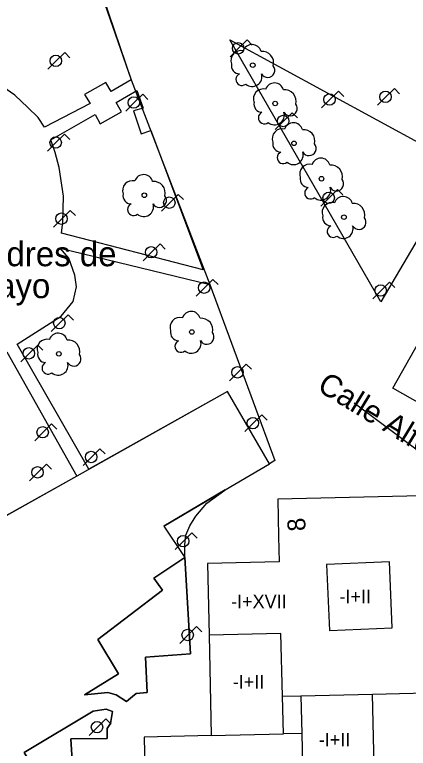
# Model space of a CAD drawing. Extents: x 282771 to 285132, y 4823109 to 4825496.
# Drawn here: x 284172.6 to 284216.4, y 4823678.7 to 4823760.6 of the extents above; entities that cross this region are included whole.
import ezdxf

# ---------------------------------------------------------------- set-up
doc = ezdxf.new("R2010")
doc.units = 0
for name, color, linetype in [('ACERA-INTERIOR', 7, 'Continuous'), ('ARBOL', 7, 'Continuous'), ('CALLE-EJE', 7, 'Continuous'), ('CALLE-TEXTO', 7, 'Continuous'), ('EDIFICIO', 7, 'Continuous'), ('FAROLA', 7, 'Continuous'), ('INTERIOR-EDIFICIO', 7, 'Continuous'), ('MEDIANERA', 7, 'Continuous'), ('NUM-PORTAL', 7, 'Continuous'), ('PARQUE-JARDIN-AREA', 7, 'Continuous'), ('PARQUE-JARDIN-TEXTO', 7, 'Continuous'), ('TXT-ALTURA-EDIFICIO', 7, 'Continuous'), ('ZONA-VERDE', 7, 'Continuous')]:
    doc.layers.add(name, color=color, linetype=linetype)

msp = doc.modelspace()

# ---------------------------------------------------------------- linework, layer by layer
at = {"layer": 'ACERA-INTERIOR'}
for points in [[(284196.017, 4823707.558), (284199.882, 4823709.83), (284200.947, 4823710.458)], [(284196.017, 4823707.558), (284189.178, 4823703.518)], [(284189.178, 4823703.518), (284195.971, 4823707.524)], [(284191.517, 4823700.028), (284191.507, 4823701.428), (284191.627, 4823702.518), (284192.087, 4823703.528), (284192.747, 4823704.608), (284193.987, 4823706.058), (284195.971, 4823707.524)], [(284195.971, 4823707.524), (284196.02, 4823707.553)], [(284189.178, 4823703.518), (284191.517, 4823700.028)], [(284191.517, 4823700.028), (284192.147, 4823689.268), (284187.158, 4823688.908), (284187.338, 4823684.938), (284186.118, 4823684.838), (284185.698, 4823684.518), (284185.018, 4823683.958), (284183.878, 4823684.688), (284182.958, 4823684.958), (284180.358, 4823684.688), (284184.118, 4823687.048), (284181.848, 4823690.858), (284189.048, 4823696.358), (284188.078, 4823697.718), (284191.517, 4823700.028)], [(284182.768, 4823683.108), (284183.458, 4823682.838), (284183.248, 4823681.498), (284182.888, 4823680.928), (284182.868, 4823679.838), (284178.838, 4823679.788), (284179.078, 4823675.558), (284176.388, 4823675.418), (284176.838, 4823659.868), (284176.738, 4823659.488), (284176.288, 4823659.298), (284175.968, 4823659.238), (284175.488, 4823659.188), (284175.168, 4823659.258), (284174.788, 4823659.648), (284174.398, 4823667.908), (284172.048, 4823672.358), (284175.768, 4823674.728), (284173.628, 4823678.278), (284181.318, 4823682.878), (284182.768, 4823683.108), (284183.458, 4823682.838)]]:
    msp.add_lwpolyline(points, dxfattribs=at)
at = {"layer": 'ARBOL'}
for centre in [(284199.087, 4823754.927), (284201.587, 4823750.647), (284203.687, 4823746.207), (284206.747, 4823742.257), (284187.008, 4823740.417), (284209.247, 4823737.977), (284192.3, 4823725.164), (284177.488, 4823722.728)]:
    msp.add_circle(centre, 0.255, dxfattribs=at)
for centre, radius, start, end in [((284199.017, 4823756.187), 1.038, 15.64228, 161.38435), ((284197.757, 4823755.457), 1.097, 75.4318, 200.55608), ((284200.147, 4823755.187), 1.272, 345.03273, 95.79925), ((284197.647, 4823754.887), 0.935, 168.59898, 268.13236), ((284200.757, 4823754.357), 0.797, 208.96246, 38.99103), ((284197.887, 4823753.337), 0.672, 113.73672, 309.4725), ((284199.027, 4823753.637), 1.086, 228.95447, 17.92796), ((284201.517, 4823751.907), 1.038, 15.64228, 161.38435), ((284200.257, 4823751.177), 1.097, 75.4318, 200.55608), ((284202.647, 4823750.907), 1.272, 345.03273, 95.79925), ((284200.147, 4823750.607), 0.935, 168.59898, 268.13236), ((284203.257, 4823750.077), 0.797, 208.96246, 38.99103), ((284200.387, 4823749.057), 0.672, 113.73672, 309.4725), ((284201.527, 4823749.357), 1.086, 228.95447, 17.92796), ((284203.617, 4823747.467), 1.038, 15.64228, 161.38435), ((284202.357, 4823746.737), 1.097, 75.4318, 200.55608), ((284204.747, 4823746.467), 1.272, 345.03273, 95.79925), ((284202.247, 4823746.167), 0.935, 168.59898, 268.13236), ((284205.357, 4823745.637), 0.797, 208.96246, 38.99103), ((284202.487, 4823744.617), 0.672, 113.73672, 309.4725), ((284203.627, 4823744.917), 1.086, 228.95447, 17.92796), ((284205.417, 4823742.787), 1.097, 75.4318, 200.55608), ((284206.677, 4823743.517), 1.038, 15.64228, 161.38435), ((284207.807, 4823742.517), 1.272, 345.03273, 95.79925), ((284186.938, 4823741.677), 1.038, 15.64228, 161.38435), ((284205.307, 4823742.217), 0.935, 168.59898, 268.13236), ((284185.678, 4823740.947), 1.097, 75.4318, 200.55608), ((284188.068, 4823740.677), 1.272, 345.03273, 95.79925), ((284208.417, 4823741.687), 0.797, 208.96246, 38.99103), ((284205.547, 4823740.667), 0.672, 113.73672, 309.4725), ((284206.687, 4823740.967), 1.086, 228.95447, 17.92796), ((284185.568, 4823740.377), 0.935, 168.59898, 268.13236), ((284188.678, 4823739.847), 0.797, 208.96246, 38.99103), ((284209.177, 4823739.237), 1.038, 15.64228, 161.38435), ((284185.808, 4823738.827), 0.672, 113.73672, 309.4725), ((284186.948, 4823739.127), 1.086, 228.95447, 17.92796), ((284207.917, 4823738.507), 1.097, 75.4318, 200.55608), ((284210.307, 4823738.237), 1.272, 345.03273, 95.79925), ((284207.807, 4823737.937), 0.935, 168.59898, 268.13236), ((284210.917, 4823737.407), 0.797, 208.96246, 38.99103), ((284208.047, 4823736.387), 0.672, 113.73672, 309.4725), ((284209.187, 4823736.687), 1.086, 228.95447, 17.92796), ((284190.97, 4823725.694), 1.097, 75.4318, 200.55608), ((284192.23, 4823726.424), 1.038, 15.64228, 161.38435), ((284193.36, 4823725.424), 1.272, 345.03273, 95.79925), ((284177.418, 4823723.988), 1.038, 15.64228, 161.38435), ((284190.86, 4823725.124), 0.935, 168.59898, 268.13236), ((284193.97, 4823724.594), 0.797, 208.96246, 38.99103), ((284176.158, 4823723.258), 1.097, 75.4318, 200.55608), ((284178.548, 4823722.988), 1.272, 345.03273, 95.79925), ((284192.24, 4823723.874), 1.086, 228.95447, 17.92796), ((284191.1, 4823723.574), 0.672, 113.73672, 309.4725), ((284176.048, 4823722.688), 0.935, 168.59898, 268.13236), ((284179.158, 4823722.158), 0.797, 208.96246, 38.99103), ((284176.288, 4823721.138), 0.672, 113.73672, 309.4725), ((284177.428, 4823721.438), 1.086, 228.95447, 17.92796)]:
    msp.add_arc(centre, radius, start, end, dxfattribs=at)
at = {"layer": 'CALLE-EJE'}
msp.add_lwpolyline([(284237.757, 4823696.768), (284210.377, 4823717.228)], dxfattribs=at)
at = {"layer": 'EDIFICIO'}
for points in [[(284257.827, 4823743.927), (284247.107, 4823724.848), (284236.737, 4823706.388), (284214.697, 4823718.898), (284225.187, 4823737.447), (284235.887, 4823756.367), (284257.827, 4823743.927)], [(284194.476, 4823680.155), (284186.988, 4823679.978), (284187.148, 4823672.978), (284179.148, 4823672.788), (284179.328, 4823664.788), (284187.338, 4823664.978), (284187.508, 4823657.988), (284205.067, 4823658.398), (284204.907, 4823665.388), (284212.877, 4823665.578), (284212.697, 4823673.578), (284212.445, 4823684.777), (284219.957, 4823684.948), (284219.797, 4823691.938), (284227.767, 4823692.128), (284227.587, 4823700.128), (284219.597, 4823699.938), (284219.437, 4823706.938), (284201.877, 4823706.528), (284201.977, 4823702.368), (284202.037, 4823699.528), (284194.037, 4823699.338), (284194.22, 4823691.338), (284194.476, 4823680.155)]]:
    msp.add_lwpolyline(points, dxfattribs=at)
at = {"layer": 'FAROLA'}
for p, q in [((284198.453, 4823757.736), (284197.513, 4823756.806)), ((284199.043, 4823757.146), (284198.453, 4823757.736)), ((284178.138, 4823756.337), (284177.198, 4823755.407)), ((284178.728, 4823755.747), (284178.138, 4823756.337)), ((284197.513, 4823756.806), (284196.583, 4823755.866)), ((284177.198, 4823755.407), (284176.268, 4823754.467)), ((284214.866, 4823752.323), (284213.926, 4823751.393)), ((284215.456, 4823751.733), (284214.866, 4823752.323)), ((284186.827, 4823751.685), (284185.887, 4823750.755)), ((284187.417, 4823751.095), (284186.827, 4823751.685)), ((284208.63, 4823752.029), (284207.69, 4823751.099)), ((284209.22, 4823751.439), (284208.63, 4823752.029)), ((284213.926, 4823751.393), (284212.996, 4823750.453)), ((284185.887, 4823750.755), (284184.957, 4823749.815)), ((284207.69, 4823751.099), (284206.76, 4823750.159)), ((284203.468, 4823749.629), (284202.528, 4823748.699)), ((284204.058, 4823749.039), (284203.468, 4823749.629)), ((284202.528, 4823748.699), (284201.598, 4823747.759)), ((284178.111, 4823747.222), (284177.171, 4823746.292)), ((284178.701, 4823746.632), (284178.111, 4823747.222)), ((284177.171, 4823746.292), (284176.241, 4823745.352)), ((284208.534, 4823741.056), (284207.594, 4823740.126)), ((284209.124, 4823740.466), (284208.534, 4823741.056)), ((284190.777, 4823740.517), (284189.837, 4823739.587)), ((284191.367, 4823739.927), (284190.777, 4823740.517)), ((284207.594, 4823740.126), (284206.664, 4823739.186)), ((284189.837, 4823739.587), (284188.908, 4823738.647)), ((284178.754, 4823738.733), (284177.814, 4823737.803)), ((284179.344, 4823738.143), (284178.754, 4823738.733)), ((284177.814, 4823737.803), (284176.884, 4823736.863)), ((284188.758, 4823734.987), (284187.818, 4823734.057)), ((284189.347, 4823734.397), (284188.758, 4823734.987)), ((284187.818, 4823734.057), (284186.888, 4823733.117)), ((284194.647, 4823731.038), (284193.707, 4823730.108)), ((284195.237, 4823730.448), (284194.647, 4823731.038)), ((284193.707, 4823730.108), (284192.777, 4823729.168)), ((284214.321, 4823730.718), (284213.381, 4823729.788)), ((284214.911, 4823730.128), (284214.321, 4823730.718)), ((284213.381, 4823729.788), (284212.451, 4823728.848)), ((284178.518, 4823727.088), (284177.578, 4823726.158)), ((284179.108, 4823726.498), (284178.518, 4823727.088)), ((284177.578, 4823726.158), (284176.648, 4823725.218)), ((284175.13, 4823723.712), (284174.19, 4823722.782)), ((284175.72, 4823723.122), (284175.13, 4823723.712)), ((284174.19, 4823722.782), (284173.26, 4823721.842)), ((284198.373, 4823721.594), (284197.433, 4823720.664)), ((284198.963, 4823721.004), (284198.373, 4823721.594)), ((284197.433, 4823720.664), (284196.503, 4823719.724)), ((284200.089, 4823715.934), (284199.149, 4823715.004)), ((284200.679, 4823715.344), (284200.089, 4823715.934)), ((284176.668, 4823714.908), (284175.728, 4823713.978)), ((284177.258, 4823714.318), (284176.668, 4823714.908)), ((284199.149, 4823715.004), (284198.219, 4823714.064)), ((284175.728, 4823713.978), (284174.798, 4823713.038)), ((284182.073, 4823712.148), (284181.133, 4823711.218)), ((284182.663, 4823711.558), (284182.073, 4823712.148)), ((284181.133, 4823711.218), (284180.203, 4823710.278)), ((284176.098, 4823710.437), (284175.158, 4823709.507)), ((284176.688, 4823709.847), (284176.098, 4823710.437)), ((284175.158, 4823709.507), (284174.228, 4823708.567)), ((284192.321, 4823702.761), (284191.381, 4823701.831)), ((284192.911, 4823702.171), (284192.321, 4823702.761)), ((284191.381, 4823701.831), (284190.451, 4823700.891)), ((284192.822, 4823692.299), (284191.882, 4823691.369)), ((284193.412, 4823691.709), (284192.822, 4823692.299)), ((284191.882, 4823691.369), (284190.952, 4823690.429)), ((284182.724, 4823682.022), (284181.784, 4823681.092)), ((284183.314, 4823681.432), (284182.724, 4823682.022)), ((284181.784, 4823681.092), (284180.854, 4823680.152))]:
    msp.add_line(p, q, dxfattribs=at)
for centre in [(284197.473, 4823756.806), (284177.158, 4823755.407), (284213.886, 4823751.393), (284185.847, 4823750.755), (284207.65, 4823751.099), (284202.488, 4823748.699), (284177.131, 4823746.292), (284207.554, 4823740.126), (284189.797, 4823739.587), (284177.774, 4823737.803), (284187.778, 4823734.057), (284193.667, 4823730.108), (284213.341, 4823729.788), (284177.538, 4823726.158), (284174.15, 4823722.782), (284197.393, 4823720.664), (284199.109, 4823715.004), (284175.688, 4823713.978), (284181.093, 4823711.218), (284175.118, 4823709.507), (284191.341, 4823701.831), (284191.842, 4823691.369), (284181.744, 4823681.092)]:
    msp.add_circle(centre, 0.637, dxfattribs=at)
at = {"layer": 'INTERIOR-EDIFICIO'}
for points in [[(284207.297, 4823699.218), (284207.627, 4823691.858), (284214.607, 4823692.168), (284214.337, 4823699.538), (284207.297, 4823699.218)], [(284202.397, 4823684.538), (284204.451, 4823684.587)], [(284202.499, 4823680.341), (284202.397, 4823684.538)], [(284204.451, 4823684.587), (284204.547, 4823680.388)], [(284204.547, 4823680.388), (284202.499, 4823680.341)]]:
    msp.add_lwpolyline(points, dxfattribs=at)
at = {"layer": 'MEDIANERA'}
for points in [[(284202.397, 4823684.538), (284202.227, 4823691.528), (284194.22, 4823691.338)], [(284204.451, 4823684.587), (284212.445, 4823684.777)], [(284194.476, 4823680.155), (284202.499, 4823680.341)], [(284204.547, 4823680.388), (284204.707, 4823673.388), (284212.697, 4823673.578)]]:
    msp.add_lwpolyline(points, dxfattribs=at)
at = {"layer": 'PARQUE-JARDIN-AREA'}
msp.add_lwpolyline([(284111.224, 4823754.026), (284143.264, 4823770.787), (284144.403, 4823771.671), (284173.473, 4823788.058), (284185.536, 4823753.273), (284194.304, 4823730.477), (284201.554, 4823710.837), (284200.944, 4823710.447), (284196.264, 4823718.537), (284179.474, 4823709.097), (284151.934, 4823693.619), (284149.471, 4823691.268)], close=True, dxfattribs=at)
at = {"layer": 'ZONA-VERDE'}
for p, q in [((284182.228, 4823763.073), (284185.536, 4823753.273)), ((284213.364, 4823728.527), (284196.554, 4823757.747)), ((284196.554, 4823757.747), (284222.274, 4823743.717)), ((284182.716, 4823753.01), (284180.359, 4823751.656)), ((284183.323, 4823752.002), (284182.716, 4823753.01)), ((284185.536, 4823753.273), (284183.323, 4823752.002)), ((284172.591, 4823751.582), (284171.264, 4823752.522)), ((284183.888, 4823750.771), (284186.181, 4823752.09)), ((284186.181, 4823752.09), (284186.875, 4823750.123)), ((284174.023, 4823750.215), (284172.591, 4823751.582)), ((284180.359, 4823751.656), (284180.966, 4823750.648)), ((284180.966, 4823750.648), (284175.877, 4823748.002)), ((284184.453, 4823749.74), (284183.888, 4823750.771)), ((284175.194, 4823749.076), (284174.023, 4823750.215)), ((284182.097, 4823748.385), (284184.453, 4823749.74)), ((284186.875, 4823750.123), (284185.807, 4823749.839)), ((284185.807, 4823749.839), (284186.649, 4823747.255)), ((284175.877, 4823748.002), (284175.194, 4823749.076)), ((284176.584, 4823746.586), (284181.531, 4823749.416)), ((284181.531, 4823749.416), (284182.097, 4823748.385)), ((284186.649, 4823747.255), (284187.733, 4823747.624)), ((284187.733, 4823747.624), (284193.552, 4823732.107)), ((284177.072, 4823745.187), (284176.584, 4823746.586)), ((284177.528, 4823743.527), (284177.072, 4823745.187)), ((284177.821, 4823741.542), (284177.528, 4823743.527)), ((284222.274, 4823743.717), (284213.364, 4823728.527)), ((284178.016, 4823740.305), (284177.821, 4823741.542)), ((284177.983, 4823738.873), (284178.016, 4823740.305)), ((284177.951, 4823737.408), (284177.983, 4823738.873)), ((284177.788, 4823736.204), (284177.951, 4823737.408)), ((284193.552, 4823732.107), (284177.788, 4823736.204)), ((284178.614, 4823733.417), (284177.643, 4823734.503)), ((284177.643, 4823734.503), (284194.304, 4823730.477)), ((284179.264, 4823731.517), (284178.614, 4823733.417)), ((284179.464, 4823730.187), (284179.264, 4823731.517)), ((284179.074, 4823728.577), (284179.464, 4823730.187)), ((284194.304, 4823730.477), (284201.554, 4823710.837)), ((284177.734, 4823726.937), (284179.074, 4823728.577)), ((284172.84, 4823723.791), (284177.734, 4823726.937)), ((284180.834, 4823709.867), (284172.84, 4823723.791)), ((284171.692, 4823722.969), (284179.474, 4823709.097)), ((284196.264, 4823718.537), (284180.834, 4823709.867)), ((284200.944, 4823710.447), (284196.264, 4823718.537)), ((284201.554, 4823710.837), (284200.944, 4823710.447)), ((284179.474, 4823709.097), (284151.934, 4823693.619)), ((284196.017, 4823707.558), (284189.178, 4823703.518)), ((284189.178, 4823703.518), (284191.517, 4823700.028)), ((284183.458, 4823682.838), (284182.768, 4823683.108))]:
    msp.add_line(p, q, dxfattribs=at)
for points in [[(284191.517, 4823700.028), (284191.507, 4823701.428), (284191.627, 4823702.518), (284192.087, 4823703.528), (284192.747, 4823704.608), (284193.987, 4823706.058), (284196.017, 4823707.558)], [(284180.358, 4823684.688), (284182.958, 4823684.958), (284183.878, 4823684.688), (284185.018, 4823683.958), (284185.698, 4823684.518), (284186.118, 4823684.838), (284187.338, 4823684.938), (284187.158, 4823688.908), (284192.147, 4823689.268), (284191.517, 4823700.028)], [(284191.517, 4823700.028), (284188.078, 4823697.718), (284189.048, 4823696.358), (284181.848, 4823690.858), (284184.118, 4823687.048), (284180.358, 4823684.688)], [(284182.768, 4823683.108), (284181.318, 4823682.878), (284173.628, 4823678.278), (284175.768, 4823674.728), (284172.048, 4823672.358), (284174.398, 4823667.908), (284174.788, 4823659.648), (284175.168, 4823659.258), (284175.488, 4823659.188), (284175.968, 4823659.238), (284176.288, 4823659.298), (284176.738, 4823659.488), (284176.838, 4823659.868), (284176.388, 4823675.418), (284179.078, 4823675.558), (284178.838, 4823679.788), (284182.868, 4823679.838), (284182.888, 4823680.928), (284183.248, 4823681.498), (284183.458, 4823682.838)]]:
    msp.add_lwpolyline(points, dxfattribs=at)

# ---------------------------------------------------------------- texts
at = {"layer": 'CALLE-TEXTO'}
msp.add_text('Calle Alfonso X El Sabio', height=2.5, rotation=328.62363, dxfattribs=at).set_placement((284206.132, 4823718.711))
at = {"layer": 'NUM-PORTAL'}
msp.add_text('8', height=2, rotation=95.11004, dxfattribs=at).set_placement((284205.019, 4823703.024))
at = {"layer": 'PARQUE-JARDIN-TEXTO'}
for s, p in [('Parque de Las Madres de ', (284141.602, 4823732.499)), ('La Plaza de Mayo', (284147.101, 4823728.943))]:
    msp.add_text(s, height=2.75, dxfattribs=at).set_placement(p)
at = {"layer": 'TXT-ALTURA-EDIFICIO'}
for s, p in [('-I+II', (284208.753, 4823694.908)), ('-I+XVII', (284196.68, 4823694.358)), ('-I+II', (284196.867, 4823685.398)), ('-I+II', (284206.45, 4823678.951))]:
    msp.add_text(s, height=1.5, rotation=0.00004, dxfattribs=at).set_placement(p)

doc.saveas('drawing.dxf')
